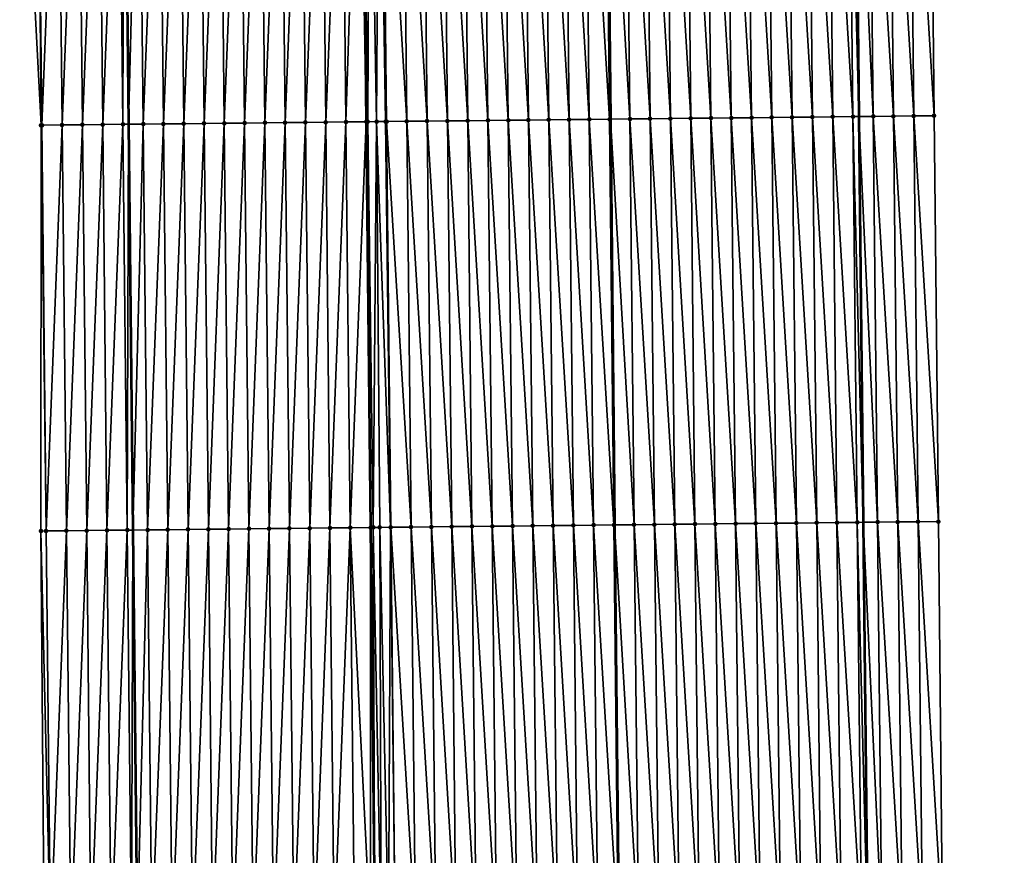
# Model space of a CAD drawing. Header units: feet. Extents: x 2010743 to 2022806, y 818705 to 837694.
# Tile 366 of 531: x 2011451 to 2011500, y 831117 to 831159. Entities that reach past the tile are written whole.
import ezdxf

# ---------------------------------------------------------------- set-up
doc = ezdxf.new("R2010")
doc.units = ezdxf.units.FT
doc.header["$MEASUREMENT"] = 0
for name, color, linetype, lineweight in [('EP_Travel Lane', 172, 'Continuous', 53), ('Road Shots', 141, 'Continuous', 100), ('STRIPING', 60, 'Continuous', 53)]:
    doc.layers.add(name, color=color, linetype=linetype, lineweight=lineweight)
doc.layers.add('I-77-MM17-21_NB-Surface-Border', color=7, linetype='Continuous')
doc.layers.add('I-77-MM17-21_NB-Surface-TIN', color=7, linetype='Continuous')

msp = doc.modelspace()

# ---------------------------------------------------------------- linework, layer by layer
at = {"layer": 'EP_Travel Lane'}
for points in [[(2011492.321, 831173.832, 329.468), (2011492.533, 831153.833, 329.421), (2011492.744, 831133.834, 329.355), (2011492.955, 831113.835, 329.304), (2011493.166, 831093.836, 329.22), (2011493.378, 831073.838, 329.112), (2011493.585, 831053.835, 329.025), (2011493.791, 831033.836, 328.907), (2011493.997, 831013.838, 328.786), (2011494.204, 830993.839, 328.645), (2011494.41, 830973.84, 328.543), (2011494.616, 830953.842, 328.429), (2011494.822, 830933.843, 328.306), (2011495.028, 830913.845, 328.183)], [(2011456.304, 831173.451, 329.677), (2011456.515, 831153.452, 329.653), (2011456.726, 831133.453, 329.605), (2011456.937, 831113.454, 329.559), (2011457.149, 831093.455, 329.453), (2011457.36, 831073.457, 329.355), (2011457.567, 831053.462, 329.252), (2011457.774, 831033.464, 329.125), (2011457.98, 831013.465, 329.005), (2011458.186, 830993.467, 328.874), (2011458.392, 830973.468, 328.756), (2011458.598, 830953.469, 328.615), (2011458.804, 830933.471, 328.509), (2011459.01, 830913.472, 328.364)]]:
    msp.add_polyline3d(points, dxfattribs=at)
at = {"layer": 'I-77-MM17-21_NB-Surface-Border', "color": 3, "linetype": 'Continuous', "lineweight": -3}
for points in [[(2011496.029, 831173.871, 329.332), (2011496.24, 831153.872, 329.291), (2011496.452, 831133.873, 329.23), (2011496.663, 831113.874, 329.178), (2011496.874, 831093.876, 329.097), (2011498.085, 831073.888, 328.956), (2011499.293, 831053.895, 328.84), (2011499.499, 831033.896, 328.735), (2011499.705, 831013.898, 328.597), (2011498.911, 830993.889, 328.492), (2011498.117, 830973.879, 328.419), (2011498.324, 830953.881, 328.308), (2011497.53, 830933.872, 328.212), (2011496.736, 830913.863, 328.132)], [(2011454.254, 830913.424, 328.271), (2011453.643, 830933.418, 328.383), (2011453.03, 830953.413, 328.48), (2011453.12, 830973.414, 328.625), (2011452.914, 830993.413, 328.763), (2011452.708, 831013.411, 328.874), (2011452.501, 831033.41, 328.991), (2011452.295, 831053.409, 329.124), (2011451.756, 831073.398, 329.238), (2011451.985, 831093.401, 329.356), (2011452.352, 831113.406, 329.475), (2011452.196, 831133.405, 329.519), (2011452.204, 831153.406, 329.573), (2011451.151, 831173.396, 329.58)]]:
    msp.add_polyline3d(points, dxfattribs=at)
at = {"layer": 'I-77-MM17-21_NB-Surface-TIN', "color": 128, "linetype": 'Continuous', "lineweight": -3}
for points in [[(2011478.241, 831153.681, 329.682), (2011478.03, 831173.68, 329.719), (2011477.03, 831173.67, 329.727)], [(2011479.241, 831153.692, 329.672), (2011479.03, 831173.691, 329.709), (2011478.03, 831173.68, 329.719)], [(2011478.241, 831153.681, 329.682), (2011479.241, 831153.692, 329.672), (2011478.03, 831173.68, 329.719)], [(2011480.241, 831153.702, 329.652), (2011480.03, 831173.701, 329.692), (2011479.03, 831173.691, 329.709)], [(2011479.241, 831153.692, 329.672), (2011480.241, 831153.702, 329.652), (2011479.03, 831173.691, 329.709)], [(2011480.03, 831173.701, 329.692), (2011480.279, 831153.703, 329.651), (2011480.068, 831173.702, 329.691)], [(2011480.241, 831153.702, 329.652), (2011480.279, 831153.703, 329.651), (2011480.03, 831173.701, 329.692)], [(2011481.241, 831153.713, 329.625), (2011481.03, 831173.712, 329.668), (2011480.068, 831173.702, 329.691)], [(2011481.241, 831153.713, 329.625), (2011480.068, 831173.702, 329.691), (2011480.279, 831153.703, 329.651)], [(2011482.241, 831153.724, 329.599), (2011482.03, 831173.723, 329.642), (2011481.03, 831173.712, 329.668)], [(2011481.241, 831153.713, 329.625), (2011482.241, 831153.724, 329.599), (2011481.03, 831173.712, 329.668)], [(2011483.241, 831153.734, 329.578), (2011483.03, 831173.733, 329.621), (2011482.03, 831173.723, 329.642)], [(2011482.241, 831153.724, 329.599), (2011483.241, 831153.734, 329.578), (2011482.03, 831173.723, 329.642)], [(2011484.241, 831153.745, 329.56), (2011484.03, 831173.744, 329.605), (2011483.03, 831173.733, 329.621)], [(2011483.241, 831153.734, 329.578), (2011484.241, 831153.745, 329.56), (2011483.03, 831173.733, 329.621)], [(2011485.241, 831153.755, 329.545), (2011485.03, 831173.754, 329.59), (2011484.03, 831173.744, 329.605)], [(2011484.241, 831153.745, 329.56), (2011485.241, 831153.755, 329.545), (2011484.03, 831173.744, 329.605)], [(2011486.241, 831153.766, 329.532), (2011486.03, 831173.765, 329.577), (2011485.03, 831173.754, 329.59)], [(2011485.241, 831153.755, 329.545), (2011486.241, 831153.766, 329.532), (2011485.03, 831173.754, 329.59)], [(2011487.241, 831153.777, 329.52), (2011487.029, 831173.775, 329.565), (2011486.03, 831173.765, 329.577)], [(2011486.241, 831153.766, 329.532), (2011487.241, 831153.777, 329.52), (2011486.03, 831173.765, 329.577)], [(2011488.241, 831153.787, 329.506), (2011488.029, 831173.786, 329.554), (2011487.029, 831173.775, 329.565)], [(2011487.241, 831153.777, 329.52), (2011488.241, 831153.787, 329.506), (2011487.029, 831173.775, 329.565)], [(2011489.241, 831153.798, 329.49), (2011489.029, 831173.797, 329.542), (2011488.029, 831173.786, 329.554)], [(2011488.241, 831153.787, 329.506), (2011489.241, 831153.798, 329.49), (2011488.029, 831173.786, 329.554)], [(2011490.241, 831153.808, 329.472), (2011490.029, 831173.807, 329.529), (2011489.029, 831173.797, 329.542)], [(2011489.241, 831153.798, 329.49), (2011490.241, 831153.808, 329.472), (2011489.029, 831173.797, 329.542)], [(2011491.241, 831153.819, 329.452), (2011491.029, 831173.818, 329.509), (2011490.029, 831173.807, 329.529)], [(2011490.241, 831153.808, 329.472), (2011491.241, 831153.819, 329.452), (2011490.029, 831173.807, 329.529)], [(2011492.24, 831153.83, 329.429), (2011492.029, 831173.828, 329.478), (2011491.029, 831173.818, 329.509)], [(2011491.241, 831153.819, 329.452), (2011492.24, 831153.83, 329.429), (2011491.029, 831173.818, 329.509)], [(2011492.029, 831173.828, 329.478), (2011492.533, 831153.833, 329.421), (2011492.321, 831173.832, 329.468)], [(2011492.24, 831153.83, 329.429), (2011492.533, 831153.833, 329.421), (2011492.029, 831173.828, 329.478)], [(2011493.24, 831153.84, 329.402), (2011493.029, 831173.839, 329.443), (2011492.321, 831173.832, 329.468)], [(2011493.24, 831153.84, 329.402), (2011492.321, 831173.832, 329.468), (2011492.533, 831153.833, 329.421)], [(2011494.24, 831153.851, 329.371), (2011494.029, 831173.85, 329.407), (2011493.029, 831173.839, 329.443)], [(2011493.24, 831153.84, 329.402), (2011494.24, 831153.851, 329.371), (2011493.029, 831173.839, 329.443)], [(2011495.24, 831153.861, 329.332), (2011495.029, 831173.86, 329.369), (2011494.029, 831173.85, 329.407)], [(2011494.24, 831153.851, 329.371), (2011495.24, 831153.861, 329.332), (2011494.029, 831173.85, 329.407)], [(2011496.24, 831153.872, 329.291), (2011496.029, 831173.871, 329.332), (2011495.029, 831173.86, 329.369)], [(2011495.24, 831153.861, 329.332), (2011496.24, 831153.872, 329.291), (2011495.029, 831173.86, 329.369)], [(2011452.204, 831153.406, 329.573), (2011452.031, 831173.406, 329.599), (2011451.151, 831173.396, 329.58)], [(2011452.243, 831153.407, 329.575), (2011453.031, 831173.416, 329.622), (2011452.031, 831173.406, 329.599)], [(2011452.204, 831153.406, 329.573), (2011452.243, 831153.407, 329.575), (2011452.031, 831173.406, 329.599)], [(2011452.243, 831153.407, 329.575), (2011453.243, 831153.417, 329.602), (2011453.031, 831173.416, 329.622)], [(2011453.243, 831153.417, 329.602), (2011454.031, 831173.427, 329.639), (2011453.031, 831173.416, 329.622)], [(2011453.243, 831153.417, 329.602), (2011454.243, 831153.428, 329.625), (2011454.031, 831173.427, 329.639)], [(2011454.243, 831153.428, 329.625), (2011455.031, 831173.437, 329.663), (2011454.031, 831173.427, 329.639)], [(2011454.243, 831153.428, 329.625), (2011455.243, 831153.438, 329.645), (2011455.031, 831173.437, 329.663)], [(2011455.243, 831153.438, 329.645), (2011456.031, 831173.448, 329.675), (2011455.031, 831173.437, 329.663)], [(2011455.243, 831153.438, 329.645), (2011456.242, 831153.449, 329.652), (2011456.031, 831173.448, 329.675)], [(2011456.242, 831153.449, 329.652), (2011456.304, 831173.451, 329.677), (2011456.031, 831173.448, 329.675)], [(2011456.242, 831153.449, 329.652), (2011456.515, 831153.452, 329.653), (2011456.304, 831173.451, 329.677)], [(2011457.031, 831173.458, 329.681), (2011456.304, 831173.451, 329.677), (2011456.515, 831153.452, 329.653)], [(2011457.242, 831153.459, 329.656), (2011457.031, 831173.458, 329.681), (2011456.515, 831153.452, 329.653)], [(2011457.242, 831153.459, 329.656), (2011458.031, 831173.469, 329.698), (2011457.031, 831173.458, 329.681)], [(2011457.242, 831153.459, 329.656), (2011458.242, 831153.47, 329.673), (2011458.031, 831173.469, 329.698)], [(2011458.242, 831153.47, 329.673), (2011459.031, 831173.479, 329.715), (2011458.031, 831173.469, 329.698)], [(2011458.242, 831153.47, 329.673), (2011459.242, 831153.481, 329.689), (2011459.031, 831173.479, 329.715)], [(2011459.242, 831153.481, 329.689), (2011460.031, 831173.49, 329.731), (2011459.031, 831173.479, 329.715)], [(2011459.242, 831153.481, 329.689), (2011460.242, 831153.491, 329.7), (2011460.031, 831173.49, 329.731)], [(2011460.242, 831153.491, 329.7), (2011461.031, 831173.5, 329.743), (2011460.031, 831173.49, 329.731)], [(2011460.242, 831153.491, 329.7), (2011461.242, 831153.502, 329.712), (2011461.031, 831173.5, 329.743)], [(2011461.242, 831153.502, 329.712), (2011462.031, 831173.511, 329.753), (2011461.031, 831173.5, 329.743)], [(2011461.242, 831153.502, 329.712), (2011462.242, 831153.512, 329.723), (2011462.031, 831173.511, 329.753)], [(2011463.031, 831173.522, 329.763), (2011462.031, 831173.511, 329.753), (2011462.242, 831153.512, 329.723)], [(2011463.242, 831153.523, 329.733), (2011463.031, 831173.522, 329.763), (2011462.242, 831153.512, 329.723)], [(2011463.242, 831153.523, 329.733), (2011464.031, 831173.532, 329.773), (2011463.031, 831173.522, 329.763)], [(2011463.242, 831153.523, 329.733), (2011464.242, 831153.533, 329.744), (2011464.031, 831173.532, 329.773)], [(2011464.242, 831153.533, 329.744), (2011465.031, 831173.543, 329.79), (2011464.031, 831173.532, 329.773)], [(2011464.242, 831153.533, 329.744), (2011465.242, 831153.544, 329.758), (2011465.031, 831173.543, 329.79)], [(2011465.242, 831153.544, 329.758), (2011466.031, 831173.553, 329.81), (2011465.031, 831173.543, 329.79)], [(2011465.242, 831153.544, 329.758), (2011466.242, 831153.554, 329.775), (2011466.031, 831173.553, 329.81)], [(2011466.242, 831153.554, 329.775), (2011467.031, 831173.564, 329.831), (2011466.031, 831173.553, 329.81)], [(2011466.242, 831153.554, 329.775), (2011467.242, 831153.565, 329.792), (2011467.031, 831173.564, 329.831)], [(2011467.242, 831153.565, 329.792), (2011467.89, 831173.573, 329.845), (2011467.031, 831173.564, 329.831)], [(2011467.242, 831153.565, 329.792), (2011468.242, 831153.575, 329.804), (2011467.89, 831173.573, 329.845)], [(2011467.89, 831173.573, 329.845), (2011468.242, 831153.575, 329.804), (2011468.031, 831173.574, 329.846)], [(2011468.313, 831153.576, 329.804), (2011468.406, 831173.578, 329.847), (2011468.031, 831173.574, 329.846)], [(2011468.313, 831153.576, 329.804), (2011468.031, 831173.574, 329.846), (2011468.242, 831153.575, 329.804)], [(2011468.313, 831153.576, 329.804), (2011468.747, 831153.581, 329.806), (2011468.406, 831173.578, 329.847)], [(2011468.747, 831153.581, 329.806), (2011468.885, 831173.583, 329.846), (2011468.406, 831173.578, 329.847)], [(2011468.747, 831153.581, 329.806), (2011469.191, 831153.585, 329.804), (2011468.885, 831173.583, 329.846)], [(2011469.191, 831153.585, 329.804), (2011469.03, 831173.585, 329.845), (2011468.885, 831173.583, 329.846)], [(2011470.242, 831153.597, 329.793), (2011470.03, 831173.595, 329.833), (2011469.03, 831173.585, 329.845)], [(2011469.191, 831153.585, 329.804), (2011469.242, 831153.586, 329.804), (2011469.03, 831173.585, 329.845)], [(2011469.242, 831153.586, 329.804), (2011470.242, 831153.597, 329.793), (2011469.03, 831173.585, 329.845)], [(2011471.242, 831153.607, 329.779), (2011471.03, 831173.606, 329.817), (2011470.03, 831173.595, 329.833)], [(2011470.242, 831153.597, 329.793), (2011471.242, 831153.607, 329.779), (2011470.03, 831173.595, 329.833)], [(2011472.242, 831153.618, 329.765), (2011472.03, 831173.617, 329.8), (2011471.03, 831173.606, 329.817)], [(2011471.242, 831153.607, 329.779), (2011472.242, 831153.618, 329.765), (2011471.03, 831173.606, 329.817)], [(2011473.242, 831153.628, 329.751), (2011473.03, 831173.627, 329.785), (2011472.03, 831173.617, 329.8)], [(2011472.242, 831153.618, 329.765), (2011473.242, 831153.628, 329.751), (2011472.03, 831173.617, 329.8)], [(2011474.241, 831153.639, 329.736), (2011474.03, 831173.638, 329.771), (2011473.03, 831173.627, 329.785)], [(2011473.242, 831153.628, 329.751), (2011474.241, 831153.639, 329.736), (2011473.03, 831173.627, 329.785)], [(2011475.241, 831153.65, 329.719), (2011475.03, 831173.648, 329.756), (2011474.03, 831173.638, 329.771)], [(2011474.241, 831153.639, 329.736), (2011475.241, 831153.65, 329.719), (2011474.03, 831173.638, 329.771)], [(2011476.241, 831153.66, 329.704), (2011476.03, 831173.659, 329.74), (2011475.03, 831173.648, 329.756)], [(2011475.241, 831153.65, 329.719), (2011476.241, 831153.66, 329.704), (2011475.03, 831173.648, 329.756)], [(2011477.241, 831153.671, 329.692), (2011477.03, 831173.67, 329.727), (2011476.03, 831173.659, 329.74)], [(2011476.241, 831153.66, 329.704), (2011477.241, 831153.671, 329.692), (2011476.03, 831173.659, 329.74)], [(2011477.241, 831153.671, 329.692), (2011478.241, 831153.681, 329.682), (2011477.03, 831173.67, 329.727)], [(2011487.452, 831133.778, 329.454), (2011487.241, 831153.777, 329.52), (2011486.241, 831153.766, 329.532)], [(2011488.452, 831133.788, 329.441), (2011488.241, 831153.787, 329.506), (2011487.241, 831153.777, 329.52)], [(2011487.452, 831133.778, 329.454), (2011488.452, 831133.788, 329.441), (2011487.241, 831153.777, 329.52)], [(2011489.452, 831133.799, 329.426), (2011489.241, 831153.798, 329.49), (2011488.241, 831153.787, 329.506)], [(2011488.452, 831133.788, 329.441), (2011489.452, 831133.799, 329.426), (2011488.241, 831153.787, 329.506)], [(2011490.452, 831133.81, 329.409), (2011490.241, 831153.808, 329.472), (2011489.241, 831153.798, 329.49)], [(2011489.452, 831133.799, 329.426), (2011490.452, 831133.81, 329.409), (2011489.241, 831153.798, 329.49)], [(2011491.452, 831133.82, 329.388), (2011491.241, 831153.819, 329.452), (2011490.241, 831153.808, 329.472)], [(2011490.452, 831133.81, 329.409), (2011491.452, 831133.82, 329.388), (2011490.241, 831153.808, 329.472)], [(2011492.452, 831133.831, 329.363), (2011492.24, 831153.83, 329.429), (2011491.241, 831153.819, 329.452)], [(2011491.452, 831133.82, 329.388), (2011492.452, 831133.831, 329.363), (2011491.241, 831153.819, 329.452)], [(2011492.24, 831153.83, 329.429), (2011492.744, 831133.834, 329.355), (2011492.533, 831153.833, 329.421)], [(2011492.452, 831133.831, 329.363), (2011492.744, 831133.834, 329.355), (2011492.24, 831153.83, 329.429)], [(2011493.452, 831133.841, 329.337), (2011493.24, 831153.84, 329.402), (2011492.533, 831153.833, 329.421)], [(2011493.452, 831133.841, 329.337), (2011492.533, 831153.833, 329.421), (2011492.744, 831133.834, 329.355)], [(2011494.452, 831133.852, 329.305), (2011494.24, 831153.851, 329.371), (2011493.24, 831153.84, 329.402)], [(2011493.452, 831133.841, 329.337), (2011494.452, 831133.852, 329.305), (2011493.24, 831153.84, 329.402)], [(2011495.452, 831133.863, 329.267), (2011495.24, 831153.861, 329.332), (2011494.24, 831153.851, 329.371)], [(2011494.452, 831133.852, 329.305), (2011495.452, 831133.863, 329.267), (2011494.24, 831153.851, 329.371)], [(2011496.452, 831133.873, 329.23), (2011496.24, 831153.872, 329.291), (2011495.24, 831153.861, 329.332)], [(2011495.452, 831133.863, 329.267), (2011496.452, 831133.873, 329.23), (2011495.24, 831153.861, 329.332)], [(2011452.196, 831133.405, 329.519), (2011452.454, 831133.408, 329.525), (2011452.204, 831153.406, 329.573)], [(2011452.454, 831133.408, 329.525), (2011452.243, 831153.407, 329.575), (2011452.204, 831153.406, 329.573)], [(2011452.454, 831133.408, 329.525), (2011453.243, 831153.417, 329.602), (2011452.243, 831153.407, 329.575)], [(2011452.454, 831133.408, 329.525), (2011453.454, 831133.418, 329.547), (2011453.243, 831153.417, 329.602)], [(2011453.454, 831133.418, 329.547), (2011454.243, 831153.428, 329.625), (2011453.243, 831153.417, 329.602)], [(2011453.454, 831133.418, 329.547), (2011454.454, 831133.429, 329.569), (2011454.243, 831153.428, 329.625)], [(2011454.454, 831133.429, 329.569), (2011455.243, 831153.438, 329.645), (2011454.243, 831153.428, 329.625)], [(2011454.454, 831133.429, 329.569), (2011455.454, 831133.44, 329.593), (2011455.243, 831153.438, 329.645)], [(2011455.454, 831133.44, 329.593), (2011456.242, 831153.449, 329.652), (2011455.243, 831153.438, 329.645)], [(2011455.454, 831133.44, 329.593), (2011456.454, 831133.45, 329.604), (2011456.242, 831153.449, 329.652)], [(2011456.454, 831133.45, 329.604), (2011456.515, 831153.452, 329.653), (2011456.242, 831153.449, 329.652)], [(2011456.454, 831133.45, 329.604), (2011456.726, 831133.453, 329.605), (2011456.515, 831153.452, 329.653)], [(2011457.242, 831153.459, 329.656), (2011456.515, 831153.452, 329.653), (2011456.726, 831133.453, 329.605)], [(2011457.454, 831133.461, 329.608), (2011457.242, 831153.459, 329.656), (2011456.726, 831133.453, 329.605)], [(2011457.454, 831133.461, 329.608), (2011458.242, 831153.47, 329.673), (2011457.242, 831153.459, 329.656)], [(2011457.454, 831133.461, 329.608), (2011458.454, 831133.471, 329.625), (2011458.242, 831153.47, 329.673)], [(2011458.454, 831133.471, 329.625), (2011459.242, 831153.481, 329.689), (2011458.242, 831153.47, 329.673)], [(2011458.454, 831133.471, 329.625), (2011459.454, 831133.482, 329.642), (2011459.242, 831153.481, 329.689)], [(2011459.454, 831133.482, 329.642), (2011460.242, 831153.491, 329.7), (2011459.242, 831153.481, 329.689)], [(2011459.454, 831133.482, 329.642), (2011460.454, 831133.492, 329.653), (2011460.242, 831153.491, 329.7)], [(2011460.454, 831133.492, 329.653), (2011461.242, 831153.502, 329.712), (2011460.242, 831153.491, 329.7)], [(2011460.454, 831133.492, 329.653), (2011461.453, 831133.503, 329.666), (2011461.242, 831153.502, 329.712)], [(2011461.453, 831133.503, 329.666), (2011462.242, 831153.512, 329.723), (2011461.242, 831153.502, 329.712)], [(2011461.453, 831133.503, 329.666), (2011462.453, 831133.513, 329.676), (2011462.242, 831153.512, 329.723)], [(2011463.242, 831153.523, 329.733), (2011462.242, 831153.512, 329.723), (2011462.453, 831133.513, 329.676)], [(2011463.453, 831133.524, 329.683), (2011463.242, 831153.523, 329.733), (2011462.453, 831133.513, 329.676)], [(2011463.453, 831133.524, 329.683), (2011464.242, 831153.533, 329.744), (2011463.242, 831153.523, 329.733)], [(2011463.453, 831133.524, 329.683), (2011464.453, 831133.534, 329.693), (2011464.242, 831153.533, 329.744)], [(2011464.453, 831133.534, 329.693), (2011465.242, 831153.544, 329.758), (2011464.242, 831153.533, 329.744)], [(2011464.453, 831133.534, 329.693), (2011465.453, 831133.545, 329.708), (2011465.242, 831153.544, 329.758)], [(2011465.453, 831133.545, 329.708), (2011466.242, 831153.554, 329.775), (2011465.242, 831153.544, 329.758)], [(2011465.453, 831133.545, 329.708), (2011466.453, 831133.556, 329.724), (2011466.242, 831153.554, 329.775)], [(2011466.453, 831133.556, 329.724), (2011467.242, 831153.565, 329.792), (2011466.242, 831153.554, 329.775)], [(2011466.453, 831133.556, 329.724), (2011467.453, 831133.566, 329.743), (2011467.242, 831153.565, 329.792)], [(2011467.453, 831133.566, 329.743), (2011468.242, 831153.575, 329.804), (2011467.242, 831153.565, 329.792)], [(2011467.453, 831133.566, 329.743), (2011468.453, 831133.577, 329.756), (2011468.242, 831153.575, 329.804)], [(2011468.313, 831153.576, 329.804), (2011468.242, 831153.575, 329.804), (2011468.453, 831133.577, 329.756)], [(2011468.587, 831133.578, 329.757), (2011468.747, 831153.581, 329.806), (2011468.313, 831153.576, 329.804)], [(2011468.587, 831133.578, 329.757), (2011468.313, 831153.576, 329.804), (2011468.453, 831133.577, 329.756)], [(2011468.587, 831133.578, 329.757), (2011468.903, 831133.581, 329.758), (2011468.747, 831153.581, 329.806)], [(2011469.443, 831133.587, 329.756), (2011469.191, 831153.585, 329.804), (2011468.747, 831153.581, 329.806)], [(2011468.903, 831133.581, 329.758), (2011469.443, 831133.587, 329.756), (2011468.747, 831153.581, 329.806)], [(2011469.443, 831133.587, 329.756), (2011469.242, 831153.586, 329.804), (2011469.191, 831153.585, 329.804)], [(2011470.453, 831133.598, 329.744), (2011470.242, 831153.597, 329.793), (2011469.242, 831153.586, 329.804)], [(2011469.443, 831133.587, 329.756), (2011469.453, 831133.587, 329.756), (2011469.242, 831153.586, 329.804)], [(2011469.453, 831133.587, 329.756), (2011470.453, 831133.598, 329.744), (2011469.242, 831153.586, 329.804)], [(2011471.453, 831133.608, 329.728), (2011471.242, 831153.607, 329.779), (2011470.242, 831153.597, 329.793)], [(2011470.453, 831133.598, 329.744), (2011471.453, 831133.608, 329.728), (2011470.242, 831153.597, 329.793)], [(2011472.453, 831133.619, 329.711), (2011472.242, 831153.618, 329.765), (2011471.242, 831153.607, 329.779)], [(2011471.453, 831133.608, 329.728), (2011472.453, 831133.619, 329.711), (2011471.242, 831153.607, 329.779)], [(2011473.453, 831133.63, 329.694), (2011473.242, 831153.628, 329.751), (2011472.242, 831153.618, 329.765)], [(2011472.453, 831133.619, 329.711), (2011473.453, 831133.63, 329.694), (2011472.242, 831153.618, 329.765)], [(2011474.453, 831133.64, 329.678), (2011474.241, 831153.639, 329.736), (2011473.242, 831153.628, 329.751)], [(2011473.453, 831133.63, 329.694), (2011474.453, 831133.64, 329.678), (2011473.242, 831153.628, 329.751)], [(2011475.453, 831133.651, 329.66), (2011475.241, 831153.65, 329.719), (2011474.241, 831153.639, 329.736)], [(2011474.453, 831133.64, 329.678), (2011475.453, 831133.651, 329.66), (2011474.241, 831153.639, 329.736)], [(2011476.453, 831133.661, 329.644), (2011476.241, 831153.66, 329.704), (2011475.241, 831153.65, 329.719)], [(2011475.453, 831133.651, 329.66), (2011476.453, 831133.661, 329.644), (2011475.241, 831153.65, 329.719)], [(2011477.453, 831133.672, 329.63), (2011477.241, 831153.671, 329.692), (2011476.241, 831153.66, 329.704)], [(2011476.453, 831133.661, 329.644), (2011477.453, 831133.672, 329.63), (2011476.241, 831153.66, 329.704)], [(2011478.453, 831133.682, 329.617), (2011478.241, 831153.681, 329.682), (2011477.241, 831153.671, 329.692)], [(2011477.453, 831133.672, 329.63), (2011478.453, 831133.682, 329.617), (2011477.241, 831153.671, 329.692)], [(2011479.452, 831133.693, 329.605), (2011479.241, 831153.692, 329.672), (2011478.241, 831153.681, 329.682)], [(2011478.453, 831133.682, 329.617), (2011479.452, 831133.693, 329.605), (2011478.241, 831153.681, 329.682)], [(2011480.452, 831133.704, 329.586), (2011480.241, 831153.702, 329.652), (2011479.241, 831153.692, 329.672)], [(2011479.452, 831133.693, 329.605), (2011480.452, 831133.704, 329.586), (2011479.241, 831153.692, 329.672)], [(2011480.241, 831153.702, 329.652), (2011480.49, 831133.704, 329.585), (2011480.279, 831153.703, 329.651)], [(2011480.452, 831133.704, 329.586), (2011480.49, 831133.704, 329.585), (2011480.241, 831153.702, 329.652)], [(2011481.452, 831133.714, 329.558), (2011481.241, 831153.713, 329.625), (2011480.279, 831153.703, 329.651)], [(2011481.452, 831133.714, 329.558), (2011480.279, 831153.703, 329.651), (2011480.49, 831133.704, 329.585)], [(2011482.452, 831133.725, 329.529), (2011482.241, 831153.724, 329.599), (2011481.241, 831153.713, 329.625)], [(2011481.452, 831133.714, 329.558), (2011482.452, 831133.725, 329.529), (2011481.241, 831153.713, 329.625)], [(2011483.452, 831133.735, 329.507), (2011483.241, 831153.734, 329.578), (2011482.241, 831153.724, 329.599)], [(2011482.452, 831133.725, 329.529), (2011483.452, 831133.735, 329.507), (2011482.241, 831153.724, 329.599)], [(2011484.452, 831133.746, 329.492), (2011484.241, 831153.745, 329.56), (2011483.241, 831153.734, 329.578)], [(2011483.452, 831133.735, 329.507), (2011484.452, 831133.746, 329.492), (2011483.241, 831153.734, 329.578)], [(2011485.452, 831133.757, 329.479), (2011485.241, 831153.755, 329.545), (2011484.241, 831153.745, 329.56)], [(2011484.452, 831133.746, 329.492), (2011485.452, 831133.757, 329.479), (2011484.241, 831153.745, 329.56)], [(2011486.452, 831133.767, 329.466), (2011486.241, 831153.766, 329.532), (2011485.241, 831153.755, 329.545)], [(2011485.452, 831133.757, 329.479), (2011486.452, 831133.767, 329.466), (2011485.241, 831153.755, 329.545)], [(2011486.452, 831133.767, 329.466), (2011487.452, 831133.778, 329.454), (2011486.241, 831153.766, 329.532)], [(2011496.663, 831113.874, 329.178), (2011496.452, 831133.873, 329.23), (2011495.452, 831133.863, 329.267)], [(2011452.665, 831113.409, 329.483), (2011452.454, 831133.408, 329.525), (2011452.196, 831133.405, 329.519)], [(2011452.352, 831113.406, 329.475), (2011452.665, 831113.409, 329.483), (2011452.196, 831133.405, 329.519)], [(2011452.665, 831113.409, 329.483), (2011453.454, 831133.418, 329.547), (2011452.454, 831133.408, 329.525)], [(2011452.665, 831113.409, 329.483), (2011453.665, 831113.42, 329.503), (2011453.454, 831133.418, 329.547)], [(2011453.665, 831113.42, 329.503), (2011454.454, 831133.429, 329.569), (2011453.454, 831133.418, 329.547)], [(2011453.665, 831113.42, 329.503), (2011454.665, 831113.43, 329.524), (2011454.454, 831133.429, 329.569)], [(2011454.665, 831113.43, 329.524), (2011455.454, 831133.44, 329.593), (2011454.454, 831133.429, 329.569)], [(2011454.665, 831113.43, 329.524), (2011455.665, 831113.441, 329.548), (2011455.454, 831133.44, 329.593)], [(2011455.665, 831113.441, 329.548), (2011456.454, 831133.45, 329.604), (2011455.454, 831133.44, 329.593)], [(2011455.665, 831113.441, 329.548), (2011456.665, 831113.451, 329.557), (2011456.454, 831133.45, 329.604)], [(2011456.665, 831113.451, 329.557), (2011456.726, 831133.453, 329.605), (2011456.454, 831133.45, 329.604)], [(2011456.665, 831113.451, 329.557), (2011456.937, 831113.454, 329.559), (2011456.726, 831133.453, 329.605)], [(2011457.454, 831133.461, 329.608), (2011456.726, 831133.453, 329.605), (2011456.937, 831113.454, 329.559)], [(2011457.665, 831113.462, 329.564), (2011457.454, 831133.461, 329.608), (2011456.937, 831113.454, 329.559)], [(2011457.665, 831113.462, 329.564), (2011458.454, 831133.471, 329.625), (2011457.454, 831133.461, 329.608)], [(2011457.665, 831113.462, 329.564), (2011458.665, 831113.472, 329.584), (2011458.454, 831133.471, 329.625)], [(2011458.665, 831113.472, 329.584), (2011459.454, 831133.482, 329.642), (2011458.454, 831133.471, 329.625)], [(2011458.665, 831113.472, 329.584), (2011459.665, 831113.483, 329.599), (2011459.454, 831133.482, 329.642)], [(2011459.665, 831113.483, 329.599), (2011460.454, 831133.492, 329.653), (2011459.454, 831133.482, 329.642)], [(2011459.665, 831113.483, 329.599), (2011460.665, 831113.493, 329.609), (2011460.454, 831133.492, 329.653)], [(2011460.665, 831113.493, 329.609), (2011461.453, 831133.503, 329.666), (2011460.454, 831133.492, 329.653)], [(2011460.665, 831113.493, 329.609), (2011461.665, 831113.504, 329.618), (2011461.453, 831133.503, 329.666)], [(2011461.665, 831113.504, 329.618), (2011462.453, 831133.513, 329.676), (2011461.453, 831133.503, 329.666)], [(2011462.665, 831113.515, 329.628), (2011462.453, 831133.513, 329.676), (2011461.665, 831113.504, 329.618)], [(2011462.665, 831113.515, 329.628), (2011463.453, 831133.524, 329.683), (2011462.453, 831133.513, 329.676)], [(2011463.665, 831113.525, 329.637), (2011463.453, 831133.524, 329.683), (2011462.665, 831113.515, 329.628)], [(2011463.665, 831113.525, 329.637), (2011464.453, 831133.534, 329.693), (2011463.453, 831133.524, 329.683)], [(2011463.665, 831113.525, 329.637), (2011464.665, 831113.536, 329.65), (2011464.453, 831133.534, 329.693)], [(2011464.665, 831113.536, 329.65), (2011465.453, 831133.545, 329.708), (2011464.453, 831133.534, 329.693)], [(2011464.665, 831113.536, 329.65), (2011465.665, 831113.546, 329.663), (2011465.453, 831133.545, 329.708)], [(2011465.665, 831113.546, 329.663), (2011466.453, 831133.556, 329.724), (2011465.453, 831133.545, 329.708)], [(2011465.665, 831113.546, 329.663), (2011466.664, 831113.557, 329.674), (2011466.453, 831133.556, 329.724)], [(2011466.664, 831113.557, 329.674), (2011467.453, 831133.566, 329.743), (2011466.453, 831133.556, 329.724)], [(2011466.664, 831113.557, 329.674), (2011467.664, 831113.567, 329.692), (2011467.453, 831133.566, 329.743)], [(2011468.458, 831113.576, 329.706), (2011468.453, 831133.577, 329.756), (2011467.453, 831133.566, 329.743)], [(2011467.664, 831113.567, 329.692), (2011468.458, 831113.576, 329.706), (2011467.453, 831133.566, 329.743)], [(2011468.587, 831133.578, 329.757), (2011468.453, 831133.577, 329.756), (2011468.664, 831113.578, 329.707)], [(2011468.458, 831113.576, 329.706), (2011468.664, 831113.578, 329.707), (2011468.453, 831133.577, 329.756)], [(2011468.983, 831113.581, 329.708), (2011468.903, 831133.581, 329.758), (2011468.587, 831133.578, 329.757)], [(2011468.983, 831113.581, 329.708), (2011468.587, 831133.578, 329.757), (2011468.664, 831113.578, 329.707)], [(2011469.339, 831113.585, 329.707), (2011469.443, 831133.587, 329.756), (2011468.903, 831133.581, 329.758)], [(2011468.983, 831113.581, 329.708), (2011469.339, 831113.585, 329.707), (2011468.903, 831133.581, 329.758)], [(2011469.339, 831113.585, 329.707), (2011469.664, 831113.588, 329.704), (2011469.443, 831133.587, 329.756)], [(2011469.664, 831113.588, 329.704), (2011469.453, 831133.587, 329.756), (2011469.443, 831133.587, 329.756)], [(2011470.664, 831113.599, 329.689), (2011470.453, 831133.598, 329.744), (2011469.453, 831133.587, 329.756)], [(2011469.664, 831113.588, 329.704), (2011470.664, 831113.599, 329.689), (2011469.453, 831133.587, 329.756)], [(2011471.664, 831113.61, 329.672), (2011471.453, 831133.608, 329.728), (2011470.453, 831133.598, 329.744)], [(2011470.664, 831113.599, 329.689), (2011471.664, 831113.61, 329.672), (2011470.453, 831133.598, 329.744)], [(2011472.664, 831113.62, 329.653), (2011472.453, 831133.619, 329.711), (2011471.453, 831133.608, 329.728)], [(2011471.664, 831113.61, 329.672), (2011472.664, 831113.62, 329.653), (2011471.453, 831133.608, 329.728)], [(2011473.664, 831113.631, 329.636), (2011473.453, 831133.63, 329.694), (2011472.453, 831133.619, 329.711)], [(2011472.664, 831113.62, 329.653), (2011473.664, 831113.631, 329.636), (2011472.453, 831133.619, 329.711)], [(2011474.664, 831113.641, 329.619), (2011474.453, 831133.64, 329.678), (2011473.453, 831133.63, 329.694)], [(2011473.664, 831113.631, 329.636), (2011474.664, 831113.641, 329.619), (2011473.453, 831133.63, 329.694)], [(2011475.664, 831113.652, 329.6), (2011475.453, 831133.651, 329.66), (2011474.453, 831133.64, 329.678)], [(2011474.664, 831113.641, 329.619), (2011475.664, 831113.652, 329.6), (2011474.453, 831133.64, 329.678)], [(2011476.664, 831113.662, 329.583), (2011476.453, 831133.661, 329.644), (2011475.453, 831133.651, 329.66)], [(2011475.664, 831113.652, 329.6), (2011476.664, 831113.662, 329.583), (2011475.453, 831133.651, 329.66)], [(2011477.664, 831113.673, 329.568), (2011477.453, 831133.672, 329.63), (2011476.453, 831133.661, 329.644)], [(2011476.664, 831113.662, 329.583), (2011477.664, 831113.673, 329.568), (2011476.453, 831133.661, 329.644)], [(2011478.664, 831113.684, 329.554), (2011478.453, 831133.682, 329.617), (2011477.453, 831133.672, 329.63)], [(2011477.664, 831113.673, 329.568), (2011478.664, 831113.684, 329.554), (2011477.453, 831133.672, 329.63)], [(2011479.664, 831113.694, 329.542), (2011479.452, 831133.693, 329.605), (2011478.453, 831133.682, 329.617)], [(2011478.664, 831113.684, 329.554), (2011479.664, 831113.694, 329.542), (2011478.453, 831133.682, 329.617)], [(2011480.664, 831113.705, 329.524), (2011480.452, 831133.704, 329.586), (2011479.452, 831133.693, 329.605)], [(2011479.664, 831113.694, 329.542), (2011480.664, 831113.705, 329.524), (2011479.452, 831133.693, 329.605)], [(2011480.452, 831133.704, 329.586), (2011480.702, 831113.705, 329.523), (2011480.49, 831133.704, 329.585)], [(2011480.664, 831113.705, 329.524), (2011480.702, 831113.705, 329.523), (2011480.452, 831133.704, 329.586)], [(2011481.664, 831113.715, 329.497), (2011481.452, 831133.714, 329.558), (2011480.49, 831133.704, 329.585)], [(2011481.664, 831113.715, 329.497), (2011480.49, 831133.704, 329.585), (2011480.702, 831113.705, 329.523)], [(2011482.664, 831113.726, 329.47), (2011482.452, 831133.725, 329.529), (2011481.452, 831133.714, 329.558)], [(2011481.664, 831113.715, 329.497), (2011482.664, 831113.726, 329.47), (2011481.452, 831133.714, 329.558)], [(2011483.664, 831113.737, 329.451), (2011483.452, 831133.735, 329.507), (2011482.452, 831133.725, 329.529)], [(2011482.664, 831113.726, 329.47), (2011483.664, 831113.737, 329.451), (2011482.452, 831133.725, 329.529)], [(2011484.663, 831113.747, 329.438), (2011484.452, 831133.746, 329.492), (2011483.452, 831133.735, 329.507)], [(2011483.664, 831113.737, 329.451), (2011484.663, 831113.747, 329.438), (2011483.452, 831133.735, 329.507)], [(2011485.663, 831113.758, 329.422), (2011485.452, 831133.757, 329.479), (2011484.452, 831133.746, 329.492)], [(2011484.663, 831113.747, 329.438), (2011485.663, 831113.758, 329.422), (2011484.452, 831133.746, 329.492)], [(2011486.663, 831113.768, 329.406), (2011486.452, 831133.767, 329.466), (2011485.452, 831133.757, 329.479)], [(2011485.663, 831113.758, 329.422), (2011486.663, 831113.768, 329.406), (2011485.452, 831133.757, 329.479)], [(2011487.663, 831113.779, 329.394), (2011487.452, 831133.778, 329.454), (2011486.452, 831133.767, 329.466)], [(2011486.663, 831113.768, 329.406), (2011487.663, 831113.779, 329.394), (2011486.452, 831133.767, 329.466)], [(2011488.663, 831113.79, 329.383), (2011488.452, 831133.788, 329.441), (2011487.452, 831133.778, 329.454)], [(2011487.663, 831113.779, 329.394), (2011488.663, 831113.79, 329.383), (2011487.452, 831133.778, 329.454)], [(2011489.663, 831113.8, 329.371), (2011489.452, 831133.799, 329.426), (2011488.452, 831133.788, 329.441)], [(2011488.663, 831113.79, 329.383), (2011489.663, 831113.8, 329.371), (2011488.452, 831133.788, 329.441)], [(2011490.663, 831113.811, 329.356), (2011490.452, 831133.81, 329.409), (2011489.452, 831133.799, 329.426)], [(2011489.663, 831113.8, 329.371), (2011490.663, 831113.811, 329.356), (2011489.452, 831133.799, 329.426)], [(2011491.663, 831113.821, 329.339), (2011491.452, 831133.82, 329.388), (2011490.452, 831133.81, 329.409)], [(2011490.663, 831113.811, 329.356), (2011491.663, 831113.821, 329.339), (2011490.452, 831133.81, 329.409)], [(2011492.663, 831113.832, 329.312), (2011492.452, 831133.831, 329.363), (2011491.452, 831133.82, 329.388)], [(2011491.663, 831113.821, 329.339), (2011492.663, 831113.832, 329.312), (2011491.452, 831133.82, 329.388)], [(2011492.452, 831133.831, 329.363), (2011492.955, 831113.835, 329.304), (2011492.744, 831133.834, 329.355)], [(2011492.663, 831113.832, 329.312), (2011492.955, 831113.835, 329.304), (2011492.452, 831133.831, 329.363)], [(2011493.663, 831113.843, 329.284), (2011493.452, 831133.841, 329.337), (2011492.744, 831133.834, 329.355)], [(2011493.663, 831113.843, 329.284), (2011492.744, 831133.834, 329.355), (2011492.955, 831113.835, 329.304)], [(2011494.663, 831113.853, 329.253), (2011494.452, 831133.852, 329.305), (2011493.452, 831133.841, 329.337)], [(2011493.663, 831113.843, 329.284), (2011494.663, 831113.853, 329.253), (2011493.452, 831133.841, 329.337)], [(2011495.663, 831113.864, 329.216), (2011495.452, 831133.863, 329.267), (2011494.452, 831133.852, 329.305)], [(2011494.663, 831113.853, 329.253), (2011495.663, 831113.864, 329.216), (2011494.452, 831133.852, 329.305)], [(2011495.663, 831113.864, 329.216), (2011496.663, 831113.874, 329.178), (2011495.452, 831133.863, 329.267)]]:
    msp.add_3dface(points, dxfattribs=at)
at = {"layer": 'Road Shots', "lineweight": 100}
for p in [(2011487.241, 831153.777, 329.52), (2011488.241, 831153.787, 329.506), (2011489.241, 831153.798, 329.49), (2011490.241, 831153.808, 329.472), (2011491.241, 831153.819, 329.452), (2011492.24, 831153.83, 329.429), (2011493.24, 831153.84, 329.402), (2011494.24, 831153.851, 329.371), (2011495.24, 831153.861, 329.332), (2011496.24, 831153.872, 329.291), (2011452.204, 831153.406, 329.573), (2011452.243, 831153.407, 329.575), (2011453.243, 831153.417, 329.602), (2011454.243, 831153.428, 329.625), (2011455.243, 831153.438, 329.645), (2011456.242, 831153.449, 329.652), (2011457.242, 831153.459, 329.656), (2011458.242, 831153.47, 329.673), (2011459.242, 831153.481, 329.689), (2011460.242, 831153.491, 329.7), (2011461.242, 831153.502, 329.712), (2011462.242, 831153.512, 329.723), (2011463.242, 831153.523, 329.733), (2011464.242, 831153.533, 329.744), (2011465.242, 831153.544, 329.758), (2011466.242, 831153.554, 329.775), (2011467.242, 831153.565, 329.792), (2011468.242, 831153.575, 329.804), (2011468.313, 831153.576, 329.804), (2011468.747, 831153.581, 329.806), (2011469.191, 831153.585, 329.804), (2011469.242, 831153.586, 329.804), (2011470.242, 831153.597, 329.793), (2011471.242, 831153.607, 329.779), (2011472.242, 831153.618, 329.765), (2011473.242, 831153.628, 329.751), (2011474.241, 831153.639, 329.736), (2011475.241, 831153.65, 329.719), (2011476.241, 831153.66, 329.704), (2011477.241, 831153.671, 329.692), (2011478.241, 831153.681, 329.682), (2011479.241, 831153.692, 329.672), (2011480.241, 831153.702, 329.652), (2011481.241, 831153.713, 329.625), (2011482.241, 831153.724, 329.599), (2011483.241, 831153.734, 329.578), (2011484.241, 831153.745, 329.56), (2011485.241, 831153.755, 329.545), (2011486.241, 831153.766, 329.532), (2011496.452, 831133.873, 329.23), (2011452.196, 831133.405, 329.519), (2011452.454, 831133.408, 329.525), (2011453.454, 831133.418, 329.547), (2011454.454, 831133.429, 329.569), (2011455.454, 831133.44, 329.593), (2011456.454, 831133.45, 329.604), (2011457.454, 831133.461, 329.608), (2011458.454, 831133.471, 329.625), (2011459.454, 831133.482, 329.642), (2011460.454, 831133.492, 329.653), (2011461.453, 831133.503, 329.666), (2011462.453, 831133.513, 329.676), (2011463.453, 831133.524, 329.683), (2011464.453, 831133.534, 329.693), (2011465.453, 831133.545, 329.708), (2011466.453, 831133.556, 329.724), (2011467.453, 831133.566, 329.743), (2011468.453, 831133.577, 329.756), (2011468.587, 831133.578, 329.757), (2011468.903, 831133.581, 329.758), (2011469.443, 831133.587, 329.756), (2011469.453, 831133.587, 329.756), (2011470.453, 831133.598, 329.744), (2011471.453, 831133.608, 329.728), (2011472.453, 831133.619, 329.711), (2011473.453, 831133.63, 329.694), (2011474.453, 831133.64, 329.678), (2011475.453, 831133.651, 329.66), (2011476.453, 831133.661, 329.644), (2011477.453, 831133.672, 329.63), (2011478.453, 831133.682, 329.617), (2011479.452, 831133.693, 329.605), (2011480.452, 831133.704, 329.586), (2011481.452, 831133.714, 329.558), (2011482.452, 831133.725, 329.529), (2011483.452, 831133.735, 329.507), (2011484.452, 831133.746, 329.492), (2011485.452, 831133.757, 329.479), (2011486.452, 831133.767, 329.466), (2011487.452, 831133.778, 329.454), (2011488.452, 831133.788, 329.441), (2011489.452, 831133.799, 329.426), (2011490.452, 831133.81, 329.409), (2011491.452, 831133.82, 329.388), (2011492.452, 831133.831, 329.363), (2011493.452, 831133.841, 329.337), (2011494.452, 831133.852, 329.305), (2011495.452, 831133.863, 329.267)]:
    msp.add_point(p, dxfattribs=at)
at = {"layer": 'STRIPING'}
for points in [[(2011480.068, 831173.702, 329.691), (2011480.279, 831153.703, 329.651), (2011480.49, 831133.704, 329.585), (2011480.702, 831113.705, 329.523), (2011480.913, 831093.706, 329.457), (2011481.124, 831073.708, 329.36), (2011481.332, 831053.707, 329.257), (2011481.538, 831033.708, 329.14), (2011481.744, 831013.71, 329.004), (2011481.95, 830993.711, 328.89), (2011482.156, 830973.713, 328.78), (2011482.362, 830953.714, 328.648), (2011482.568, 830933.716, 328.528), (2011482.775, 830913.717, 328.405)], [(2011468.031, 831173.574, 329.846), (2011468.242, 831153.575, 329.804), (2011468.453, 831133.577, 329.756), (2011468.664, 831113.578, 329.707), (2011468.876, 831093.579, 329.604), (2011469.087, 831073.58, 329.52), (2011469.294, 831053.582, 329.421), (2011469.501, 831033.584, 329.272), (2011469.707, 831013.585, 329.168), (2011469.913, 830993.586, 329.05), (2011470.119, 830973.588, 328.934), (2011470.325, 830953.589, 328.791), (2011470.531, 830933.591, 328.692), (2011470.737, 830913.592, 328.535)]]:
    msp.add_polyline3d(points, dxfattribs=at)

doc.saveas('drawing.dxf')
